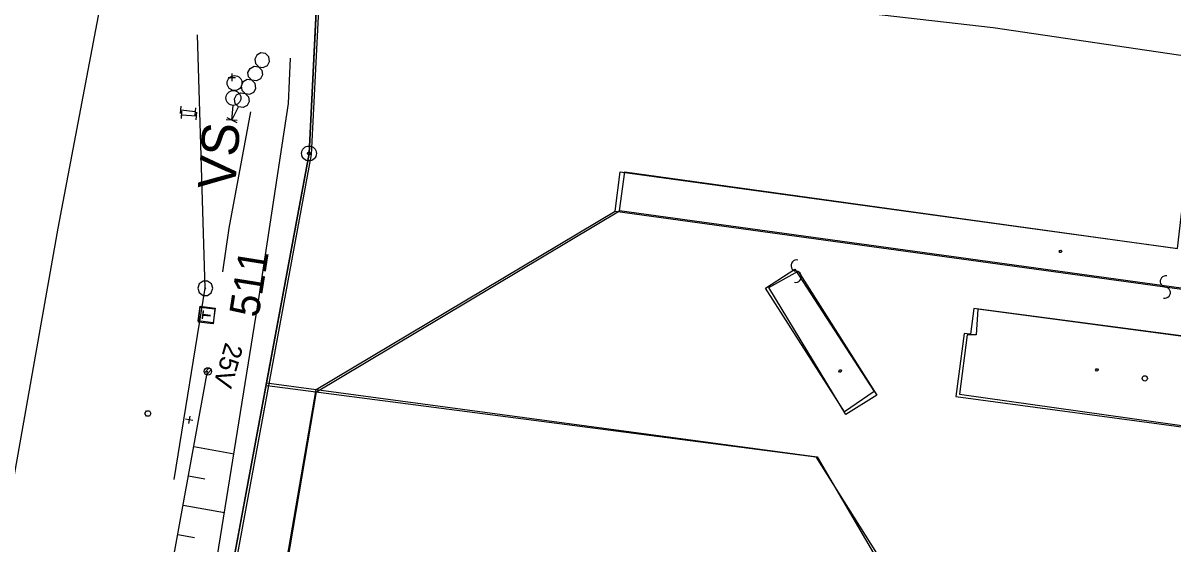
# Model space of a CAD drawing. Extents: x -469926 to -462499, y -1098642 to -1092733.
# Drawn here: x -465783.5 to -465706.3, y -1094721.3 to -1094686.3 of the extents above; entities that cross this region are included whole.
import ezdxf

# ---------------------------------------------------------------- set-up
doc = ezdxf.new("R2010")
doc.units = 0
for name, color, linetype in [('Vrstva 1', 7, 'Continuous'), ('Vrstva 10', 7, 'Continuous'), ('Vrstva 11', 7, 'Continuous'), ('Vrstva 12', 7, 'Continuous'), ('Vrstva 18', 7, 'Continuous'), ('Vrstva 24', 7, 'Continuous'), ('Vrstva 25', 7, 'Continuous'), ('Vrstva 34', 7, 'Continuous'), ('Vrstva 4', 7, 'Continuous'), ('Vrstva 51', 7, 'Continuous'), ('Vrstva 63', 7, 'Continuous')]:
    doc.layers.add(name, color=color, linetype=linetype)

msp = doc.modelspace()

# ---------------------------------------------------------------- linework, layer by layer
at = {"layer": 'Vrstva 1'}
for p, q in [((-465764.29, -1094695.06), (-465762, -1094648.91)), ((-465764.29, -1094695.06), (-465762, -1094648.91)), ((-465767.15, -1094710.44), (-465764.29, -1094695.06)), ((-465767.15, -1094710.44), (-465764.29, -1094695.06)), ((-465743.74, -1094698.93), (-465743.41, -1094696.29)), ((-465743.74, -1094698.93), (-465743.41, -1094696.29)), ((-465743.41, -1094696.29), (-465706.12, -1094701.41)), ((-465743.41, -1094696.29), (-465706.12, -1094701.41)), ((-465763.82, -1094710.89), (-465743.74, -1094698.93)), ((-465763.82, -1094710.89), (-465743.74, -1094698.93)), ((-465776.58, -1094761.24), (-465767.15, -1094710.44)), ((-465776.58, -1094761.24), (-465767.15, -1094710.44)), ((-465767.15, -1094710.44), (-465763.82, -1094710.89)), ((-465767.15, -1094710.44), (-465763.82, -1094710.89)), ((-465772.52, -1094761.75), (-465763.82, -1094710.89)), ((-465772.52, -1094761.75), (-465763.82, -1094710.89)), ((-465763.82, -1094710.89), (-465730.19, -1094715.41)), ((-465763.82, -1094710.89), (-465730.19, -1094715.41)), ((-465730.19, -1094715.41), (-465726.08, -1094722.41)), ((-465730.19, -1094715.41), (-465726.08, -1094722.41))]:
    msp.add_line(p, q, dxfattribs=at)
at = {"layer": 'Vrstva 10'}
msp.add_lwpolyline([(-465769.72, -1094568.39), (-465767.37, -1094578.26), (-465758.3, -1094583.1), (-465750.94, -1094593.18), (-465738.81, -1094611.42), (-465747.55, -1094611.11), (-465764.91, -1094609.35), (-465762, -1094648.91), (-465764.29, -1094695.06), (-465776.58, -1094761.24)], dxfattribs=at)
at = {"layer": 'Vrstva 11'}
for p, q in [((-465771.314, -1094709.772), (-465770.992, -1094709.449)), ((-465771.184, -1094709.907), (-465770.857, -1094709.58))]:
    msp.add_line(p, q, dxfattribs=at)
msp.add_circle((-465771.084, -1094709.68), 0.25, dxfattribs=at)
at = {"layer": 'Vrstva 12'}
for p, q in [((-465730.71, -1094685.2), (-465718.37, -1094686.61)), ((-465730.71, -1094685.2), (-465718.37, -1094686.61)), ((-465718.37, -1094686.61), (-465699.75, -1094689.35)), ((-465718.37, -1094686.61), (-465699.75, -1094689.35))]:
    msp.add_line(p, q, dxfattribs=at)
at = {"layer": 'Vrstva 18'}
for p, q in [((-465772.929, -1094692.386), (-465772.877, -1094691.889)), ((-465772.929, -1094692.386), (-465772.877, -1094691.889)), ((-465772.903, -1094692.138), (-465771.909, -1094692.242)), ((-465772.903, -1094692.138), (-465771.909, -1094692.242)), ((-465771.935, -1094692.491), (-465771.883, -1094691.994)), ((-465771.935, -1094692.491), (-465771.883, -1094691.994))]:
    msp.add_line(p, q, dxfattribs=at)
at = {"layer": 'Vrstva 24'}
for p, q in [((-465769.408, -1094691.834), (-465769.487, -1094692.831)), ((-465769.408, -1094691.834), (-465769.487, -1094692.831)), ((-465769.112, -1094692.858), (-465769.861, -1094692.8)), ((-465769.112, -1094692.858), (-465769.861, -1094692.8))]:
    msp.add_line(p, q, dxfattribs=at)
for centre, radius in [((-465769.29, -1094690.339), 0.5), ((-465769.29, -1094690.339), 0.5), ((-465769.369, -1094691.336), 0.5), ((-465769.369, -1094691.336), 0.5), ((-465764.29, -1094695.06), 0.5), ((-465764.29, -1094695.06), 0.5), ((-465764.29, -1094695.06), 0.1), ((-465764.29, -1094695.06), 0.1)]:
    msp.add_circle(centre, radius, dxfattribs=at)
at = {"layer": 'Vrstva 25'}
msp.add_circle((-465708.19, -1094710.15), 0.175, dxfattribs=at)
msp.add_circle((-465708.19, -1094710.15), 0.175, dxfattribs=at)
at = {"layer": 'Vrstva 34'}
for p, q in [((-465771.441, -1094706.08), (-465771.377, -1094705.584)), ((-465771.441, -1094706.08), (-465771.377, -1094705.584)), ((-465771.409, -1094705.831), (-465770.913, -1094705.897)), ((-465771.409, -1094705.831), (-465770.913, -1094705.897))]:
    msp.add_line(p, q, dxfattribs=at)
msp.add_lwpolyline([(-465771.722, -1094706.295), (-465771.592, -1094705.303), (-465770.6, -1094705.433), (-465770.73, -1094706.425), (-465771.722, -1094706.295)], dxfattribs=at)
msp.add_lwpolyline([(-465771.722, -1094706.295), (-465771.592, -1094705.303), (-465770.6, -1094705.433), (-465770.73, -1094706.425), (-465771.722, -1094706.295)], dxfattribs=at)
at = {"layer": 'Vrstva 4'}
for p, q in [((-465743.74, -1094698.93), (-465679.02, -1094707.85)), ((-465743.74, -1094698.93), (-465679.02, -1094707.85)), ((-465733.66, -1094704.09), (-465731.68, -1094702.82)), ((-465733.66, -1094704.09), (-465731.68, -1094702.82)), ((-465731.68, -1094702.82), (-465726.35, -1094711.03)), ((-465731.68, -1094702.82), (-465726.35, -1094711.03)), ((-465728.34, -1094712.4), (-465733.66, -1094704.09)), ((-465728.34, -1094712.4), (-465733.66, -1094704.09)), ((-465719.66, -1094705.45), (-465719.89, -1094707.19)), ((-465719.66, -1094705.45), (-465719.89, -1094707.19)), ((-465699.82, -1094708.09), (-465719.66, -1094705.45)), ((-465699.82, -1094708.09), (-465719.66, -1094705.45)), ((-465720.32, -1094707.13), (-465720.88, -1094711.36)), ((-465720.32, -1094707.13), (-465720.88, -1094711.36)), ((-465719.89, -1094707.19), (-465720.32, -1094707.13)), ((-465719.89, -1094707.19), (-465720.32, -1094707.13)), ((-465726.35, -1094711.03), (-465728.34, -1094712.4)), ((-465726.35, -1094711.03), (-465728.34, -1094712.4)), ((-465720.88, -1094711.36), (-465694.88, -1094714.87)), ((-465720.88, -1094711.36), (-465694.88, -1094714.87))]:
    msp.add_line(p, q, dxfattribs=at)
at = {"layer": 'Vrstva 51'}
for centre, radius, start, end in [((-465731.555, -1094702.58), 0.376, 77.99036, 264.30149), ((-465731.555, -1094702.58), 0.376, 77.99036, 264.30149), ((-465731.625, -1094703.33), 0.377, 257.31432, 84.97753), ((-465731.625, -1094703.33), 0.377, 257.31432, 84.97753), ((-465706.776, -1094703.645), 0.376, 77.99036, 264.30149), ((-465706.776, -1094703.645), 0.376, 77.99036, 264.30149), ((-465706.846, -1094704.395), 0.377, 257.31432, 84.97753), ((-465706.846, -1094704.395), 0.377, 257.31432, 84.97753)]:
    msp.add_arc(centre, radius, start, end, dxfattribs=at)
at = {"layer": 'Vrstva 63'}
for p, q in [((-465769.718, -1094689.953), (-465769.218, -1094689.953)), ((-465769.718, -1094689.953), (-465769.218, -1094689.953)), ((-465769.468, -1094689.703), (-465769.468, -1094690.203)), ((-465769.468, -1094689.703), (-465769.468, -1094690.203)), ((-465769.468, -1094689.953), (-465769.468, -1094689.953)), ((-465769.468, -1094689.953), (-465769.468, -1094689.953)), ((-465772.86, -1094692.725), (-465772.825, -1094692.226)), ((-465772.86, -1094692.725), (-465772.825, -1094692.226)), ((-465772.843, -1094692.475), (-465771.845, -1094692.546)), ((-465772.843, -1094692.475), (-465771.845, -1094692.546)), ((-465772.344, -1094692.511), (-465772.344, -1094692.511)), ((-465772.344, -1094692.511), (-465772.344, -1094692.511)), ((-465771.862, -1094692.796), (-465771.827, -1094692.297)), ((-465771.862, -1094692.796), (-465771.827, -1094692.297)), ((-465769.813, -1094692.654), (-465769.143, -1094692.993)), ((-465769.813, -1094692.654), (-465769.143, -1094692.993)), ((-465769.478, -1094692.824), (-465769.478, -1094692.824)), ((-465769.478, -1094692.824), (-465769.478, -1094692.824)), ((-465713.851, -1094701.631), (-465713.851, -1094701.631)), ((-465713.851, -1094701.631), (-465713.851, -1094701.631)), ((-465771.252, -1094704.103), (-465771.252, -1094704.103)), ((-465771.252, -1094704.103), (-465771.252, -1094704.103)), ((-465771.441, -1094706.149), (-465771.384, -1094705.652)), ((-465771.441, -1094706.149), (-465771.384, -1094705.652)), ((-465771.412, -1094705.9), (-465770.915, -1094705.957)), ((-465771.412, -1094705.9), (-465770.915, -1094705.957)), ((-465771.164, -1094705.929), (-465771.164, -1094705.929)), ((-465771.164, -1094705.929), (-465771.164, -1094705.929)), ((-465728.636, -1094709.655), (-465728.636, -1094709.655)), ((-465728.636, -1094709.655), (-465728.636, -1094709.655)), ((-465711.398, -1094709.578), (-465711.398, -1094709.578)), ((-465711.398, -1094709.578), (-465711.398, -1094709.578)), ((-465775.104, -1094712.505), (-465775.104, -1094712.505)), ((-465775.104, -1094712.505), (-465775.104, -1094712.505)), ((-465772.301, -1094712.675), (-465772.389, -1094713.168)), ((-465772.301, -1094712.675), (-465772.389, -1094713.168)), ((-465772.098, -1094712.966), (-465772.591, -1094712.878)), ((-465772.098, -1094712.966), (-465772.591, -1094712.878)), ((-465772.345, -1094712.922), (-465772.345, -1094712.922)), ((-465772.345, -1094712.922), (-465772.345, -1094712.922))]:
    msp.add_line(p, q, dxfattribs=at)
for points in [[(-465780.528, -1094588.92), (-465778.365, -1094601.724), (-465776.751, -1094640.231), (-465777.636, -1094676.884), (-465778.294, -1094684.995), (-465781.159, -1094700.082), (-465788.003, -1094738.594), (-465798.122, -1094785.193)], [(-465764.647, -1094609.522), (-465761.804, -1094648.821), (-465764.137, -1094695.14), (-465776.359, -1094761.245), (-465789.187, -1094821.806), (-465803.567, -1094887.606), (-465823.432, -1094981.264), (-465822.703, -1095013.601)], [(-465773.347, -1094716.933), (-465771.252, -1094704.103), (-465771.787, -1094687.111)], [(-465773.347, -1094716.933), (-465771.252, -1094704.103), (-465771.787, -1094687.111)], [(-465765.567, -1094688.666), (-465765.693, -1094691.712), (-465767.651, -1094704.663), (-465772.234, -1094733.011), (-465774.797, -1094745.521), (-465782.481, -1094782.916), (-465790.926, -1094821.215), (-465799.259, -1094858.262), (-465809.214, -1094903.26), (-465815.719, -1094931.557), (-465821.039, -1094956.057), (-465824.781, -1094971.805), (-465830.549, -1095013.23)], [(-465769.478, -1094692.824), (-465769.026, -1094691.931), (-465769.248, -1094691.707), (-465769.291, -1094691.405), (-465769.156, -1094691.137), (-465768.887, -1094690.993), (-465768.261, -1094691.086), (-465767.992, -1094690.942), (-465767.868, -1094690.696), (-465767.9, -1094690.372), (-465768.345, -1094689.922), (-465768.388, -1094689.62), (-465768.252, -1094689.353), (-465767.983, -1094689.209), (-465767.358, -1094689.301), (-465767.089, -1094689.157), (-465766.953, -1094688.89), (-465766.996, -1094688.588), (-465767.219, -1094688.363), (-465767.532, -1094688.316), (-465767.801, -1094688.46), (-465767.936, -1094688.728), (-465767.893, -1094689.03), (-465767.448, -1094689.48), (-465767.405, -1094689.782), (-465767.54, -1094690.049), (-465767.809, -1094690.193), (-465768.435, -1094690.101), (-465768.704, -1094690.245), (-465768.84, -1094690.512), (-465768.796, -1094690.814), (-465768.352, -1094691.264), (-465768.308, -1094691.566), (-465768.444, -1094691.834), (-465768.713, -1094691.978), (-465769.026, -1094691.931)], [(-465769.478, -1094692.824), (-465769.026, -1094691.931), (-465769.248, -1094691.707), (-465769.291, -1094691.405), (-465769.156, -1094691.137), (-465768.887, -1094690.993), (-465768.261, -1094691.086), (-465767.992, -1094690.942), (-465767.868, -1094690.696), (-465767.9, -1094690.372), (-465768.345, -1094689.922), (-465768.388, -1094689.62), (-465768.252, -1094689.353), (-465767.983, -1094689.209), (-465767.358, -1094689.301), (-465767.089, -1094689.157), (-465766.953, -1094688.89), (-465766.996, -1094688.588), (-465767.219, -1094688.363), (-465767.532, -1094688.316), (-465767.801, -1094688.46), (-465767.936, -1094688.728), (-465767.893, -1094689.03), (-465767.448, -1094689.48), (-465767.405, -1094689.782), (-465767.54, -1094690.049), (-465767.809, -1094690.193), (-465768.435, -1094690.101), (-465768.704, -1094690.245), (-465768.84, -1094690.512), (-465768.796, -1094690.814), (-465768.352, -1094691.264), (-465768.308, -1094691.566), (-465768.444, -1094691.834), (-465768.713, -1094691.978), (-465769.026, -1094691.931)], [(-465770.068, -1094703.006), (-465769.644, -1094700.075), (-465768.195, -1094692.261)], [(-465770.068, -1094703.006), (-465769.644, -1094700.075), (-465768.195, -1094692.261)], [(-465763.787, -1094711.056), (-465743.44, -1094698.911), (-465743.088, -1094696.299), (-465705.996, -1094701.428), (-465705.436, -1094696.609), (-465701.97, -1094697.187), (-465702.581, -1094702.007)], [(-465763.787, -1094711.056), (-465743.44, -1094698.911), (-465743.088, -1094696.299), (-465705.996, -1094701.428), (-465705.436, -1094696.609), (-465701.97, -1094697.187), (-465702.581, -1094702.007)], [(-465679.093, -1094707.773), (-465743.44, -1094698.911)], [(-465679.093, -1094707.773), (-465743.44, -1094698.911)], [(-465713.801, -1094701.703), (-465713.889, -1094701.71), (-465713.94, -1094701.638), (-465713.901, -1094701.559), (-465713.813, -1094701.551), (-465713.763, -1094701.624), (-465713.801, -1094701.703)], [(-465713.801, -1094701.703), (-465713.889, -1094701.71), (-465713.94, -1094701.638), (-465713.901, -1094701.559), (-465713.813, -1094701.551), (-465713.763, -1094701.624), (-465713.801, -1094701.703)], [(-465726.186, -1094711.267), (-465728.264, -1094712.562), (-465733.431, -1094704.058), (-465731.449, -1094702.965)], [(-465726.186, -1094711.267), (-465728.264, -1094712.562), (-465733.431, -1094704.058), (-465731.449, -1094702.965)], [(-465731.449, -1094702.965), (-465726.186, -1094711.267)], [(-465731.449, -1094702.965), (-465726.186, -1094711.267)], [(-465771.402, -1094703.628), (-465771.656, -1094703.808), (-465771.752, -1094704.103), (-465771.658, -1094704.398), (-465771.402, -1094704.578), (-465771.102, -1094704.578), (-465770.849, -1094704.4), (-465770.752, -1094704.103), (-465770.846, -1094703.811), (-465771.098, -1094703.63), (-465771.402, -1094703.628)], [(-465771.402, -1094703.628), (-465771.656, -1094703.808), (-465771.752, -1094704.103), (-465771.658, -1094704.398), (-465771.402, -1094704.578), (-465771.102, -1094704.578), (-465770.849, -1094704.4), (-465770.752, -1094704.103), (-465770.846, -1094703.811), (-465771.098, -1094703.63), (-465771.402, -1094703.628)], [(-465771.252, -1094704.078), (-465771.277, -1094704.128), (-465771.227, -1094704.128), (-465771.252, -1094704.078)], [(-465771.252, -1094704.078), (-465771.277, -1094704.128), (-465771.227, -1094704.128), (-465771.252, -1094704.078)], [(-465771.718, -1094706.369), (-465771.604, -1094705.375), (-465770.61, -1094705.488), (-465770.723, -1094706.483), (-465771.718, -1094706.369)], [(-465771.718, -1094706.369), (-465771.604, -1094705.375), (-465770.61, -1094705.488), (-465770.723, -1094706.483), (-465771.718, -1094706.369)], [(-465694.551, -1094713.706), (-465691.136, -1094714.235), (-465690.742, -1094711.222), (-465699.775, -1094710.11), (-465699.561, -1094708.153), (-465719.386, -1094705.515), (-465719.504, -1094707.22), (-465720.104, -1094707.233), (-465720.63, -1094711.2)], [(-465694.551, -1094713.706), (-465691.136, -1094714.235), (-465690.742, -1094711.222), (-465699.775, -1094710.11), (-465699.561, -1094708.153), (-465719.386, -1094705.515), (-465719.504, -1094707.22), (-465720.104, -1094707.233), (-465720.63, -1094711.2)], [(-465815.768, -1094919.154), (-465811.433, -1094899.386), (-465798.014, -1094841.743), (-465792.768, -1094819.998), (-465777.545, -1094744.989), (-465774.863, -1094730.285), (-465771.11, -1094709.674)], [(-465728.586, -1094709.727), (-465728.674, -1094709.734), (-465728.725, -1094709.662), (-465728.686, -1094709.583), (-465728.598, -1094709.575), (-465728.548, -1094709.648), (-465728.586, -1094709.727)], [(-465728.586, -1094709.727), (-465728.674, -1094709.734), (-465728.725, -1094709.662), (-465728.686, -1094709.583), (-465728.598, -1094709.575), (-465728.548, -1094709.648), (-465728.586, -1094709.727)], [(-465711.348, -1094709.65), (-465711.436, -1094709.657), (-465711.487, -1094709.585), (-465711.448, -1094709.506), (-465711.36, -1094709.498), (-465711.31, -1094709.571), (-465711.348, -1094709.65)], [(-465711.348, -1094709.65), (-465711.436, -1094709.657), (-465711.487, -1094709.585), (-465711.448, -1094709.506), (-465711.36, -1094709.498), (-465711.31, -1094709.571), (-465711.348, -1094709.65)], [(-465815.804, -1094971.589), (-465797.448, -1094880.265), (-465785.161, -1094822.873), (-465772.395, -1094761.713), (-465763.787, -1094711.056)], [(-465767.099, -1094710.625), (-465730.263, -1094715.409)], [(-465767.099, -1094710.625), (-465730.263, -1094715.409)], [(-465720.63, -1094711.2), (-465694.729, -1094714.862), (-465694.203, -1094710.895)], [(-465720.63, -1094711.2), (-465694.729, -1094714.862), (-465694.203, -1094710.895)], [(-465775.304, -1094712.505), (-465775.204, -1094712.332), (-465775.005, -1094712.332), (-465774.904, -1094712.505), (-465775.005, -1094712.678), (-465775.204, -1094712.678), (-465775.304, -1094712.505)], [(-465775.304, -1094712.505), (-465775.204, -1094712.332), (-465775.005, -1094712.332), (-465774.904, -1094712.505), (-465775.005, -1094712.678), (-465775.204, -1094712.678), (-465775.304, -1094712.505)], [(-465772.028, -1094714.713), (-465769.316, -1094715.207)], [(-465772.028, -1094714.713), (-465769.316, -1094715.207)], [(-465730.263, -1094715.409), (-465725.825, -1094722.476), (-465732.281, -1094767.78)], [(-465730.263, -1094715.409), (-465725.825, -1094722.476), (-465732.281, -1094767.78)], [(-465772.386, -1094716.681), (-465771.287, -1094716.881)], [(-465772.386, -1094716.681), (-465771.287, -1094716.881)], [(-465772.744, -1094718.649), (-465769.963, -1094719.155)], [(-465772.744, -1094718.649), (-465769.963, -1094719.155)], [(-465773.103, -1094720.616), (-465771.976, -1094720.821)], [(-465773.103, -1094720.616), (-465771.976, -1094720.821)]]:
    msp.add_lwpolyline(points, dxfattribs=at)

# ---------------------------------------------------------------- texts
at = {"layer": 'Vrstva 11'}
msp.add_text('25V', height=1.25, rotation=253.96871, dxfattribs=at).set_placement((-465769.899, -1094707.688))
at = {"layer": 'Vrstva 25'}
msp.add_text('VS', height=2.5, rotation=85.482, dxfattribs=at).set_placement((-465769.265, -1094697.544))
msp.add_text('VS', height=2.5, rotation=85.482, dxfattribs=at).set_placement((-465769.265, -1094697.544))
at = {"layer": 'Vrstva 63'}
msp.add_text('511', height=2, rotation=80.955, dxfattribs=at).set_placement((-465767.688, -1094706.116))
msp.add_text('511', height=2, rotation=80.955, dxfattribs=at).set_placement((-465767.688, -1094706.116))

doc.saveas('drawing.dxf')
